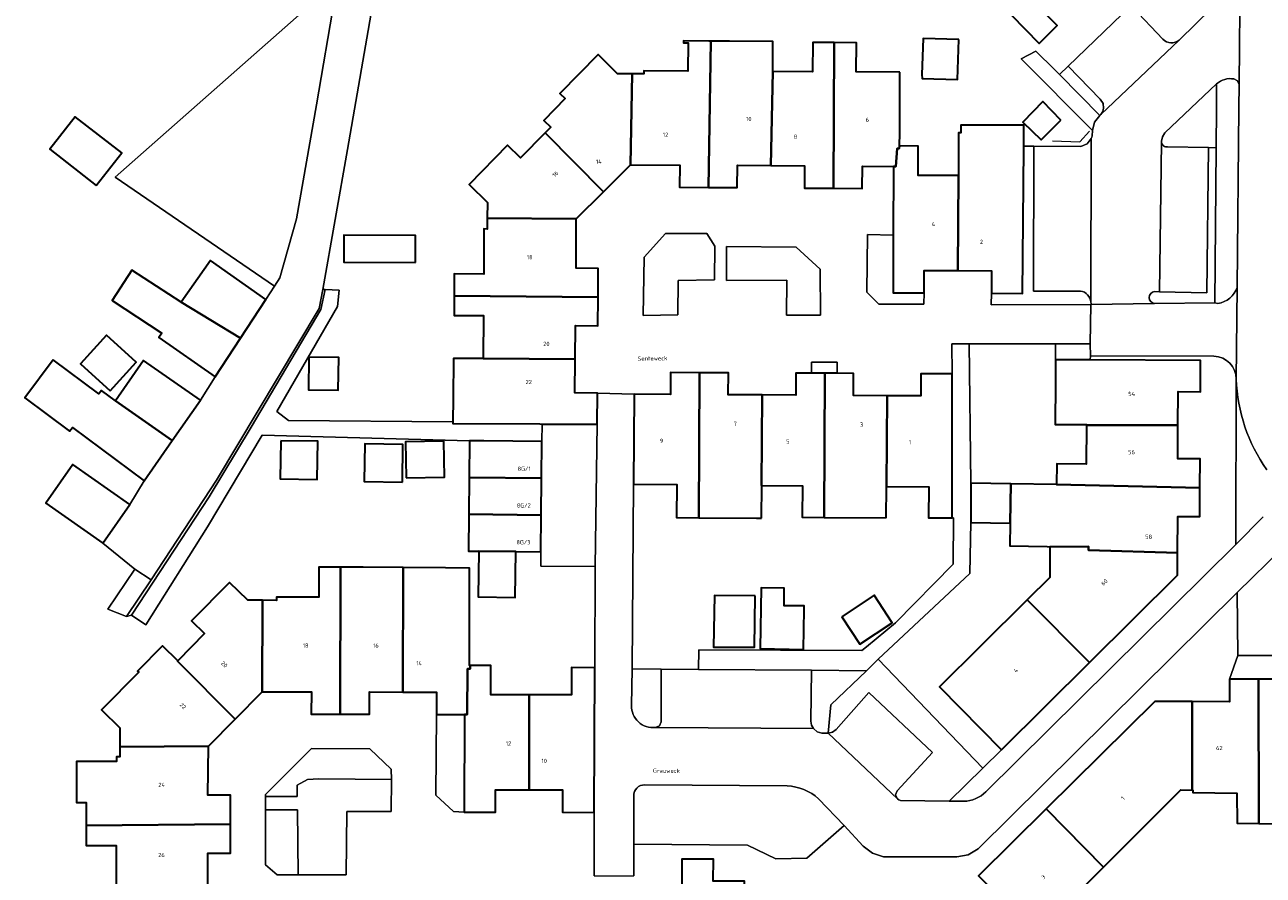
# Model space of a CAD drawing. Header units: metres. Extents: x 197700 to 204338, y 317132 to 325229.
# Tile 724 of 1056: x 203113 to 203220, y 318934 to 319007. Entities that reach past the tile are written whole.
import ezdxf
from ezdxf.enums import TextEntityAlignment as Align

# ---------------------------------------------------------------- set-up
doc = ezdxf.new("R2010")
doc.units = ezdxf.units.M
for name, color, linetype, lineweight in [('B-WE-GR-BEPLANTING_CULTUUR_BODEMBEDEKKER-GV', 90, 'Continuous', 18), ('B-WE-GR-BEPLANTING_CULTUUR_HEESTERS-GV', 90, 'Continuous', 18), ('B-WE-IE-TERREINAFSCHEIDING_KUNSTMATIG_HEKWERK-G', 20, 'IE-TERREINAFSCHEIDING-KUNSTMATIG', 18), ('B-WE-OG-BEBOUWING-GV', 7, 'Continuous', 35), ('B-WE-OG-BEBOUWING-T18', 10, 'Continuous', 18), ('B-WE-OG-TERREIN_CULTUURSCHEIDING-GV', 7, 'Continuous', 18), ('B-WE-OG-TERREIN_ERF-GV', 7, 'Continuous', 18), ('B-WE-OG-TOPOGRAFIE-T18', 10, 'Continuous', 18), ('B-WE-VH-VERHARDING_ASFALT-GV', 252, 'Continuous', 18), ('B-WE-VH-VERHARDING_BETONSTRAATSTEEN-GV', 252, 'Continuous', 18), ('B-WE-VH-VERHARDING_GESLOTEN-GV', 252, 'Continuous', 18), ('B-WE-VH-VERHARDING_OPEN-GV', 252, 'Continuous', 18), ('B-WE-VH-VERHARDING_TEGEL-GV', 252, 'Continuous', 18)]:
    doc.layers.add(name, color=color, linetype=linetype, lineweight=lineweight)
doc.styles.add('NLCS-ISO-M200-T18', font='NLCS-ISO.ttf', dxfattribs={"height": 0.36})
doc.linetypes.add('IE-TERREINAFSCHEIDING-KUNSTMATIG', pattern='A,4,[82,NLCS.SHX,S=0.75,R=90,X=0,Y=0],4,-2', length=10)

msp = doc.modelspace()

# ---------------------------------------------------------------- linework, layer by layer
at = {"layer": 'B-WE-GR-BEPLANTING_CULTUUR_BODEMBEDEKKER-GV'}
for points in [[(203215.585, 318996.595), (203215.612, 319000), (203215.628, 319002.107), (203213.406, 319000), (203211.161, 318997.873), (203210.953, 318997.545), (203210.868, 318997.167), (203210.864, 318997.119), (203210.867, 318997.071)], [(203199.866, 318996.724), (203198.983, 318996.726), (203198.983, 318996.562), (203198.892, 318984.029), (203196.201, 318984.048), (203196.183, 318983.051), (203204.787, 318983.063), (203204.792, 318983.168), (203204.787, 318983.273)], [(203203.872, 318984.235), (203199.839, 318984.226), (203199.866, 318996.724)], [(203211.395, 318996.67), (203214.933, 318996.607), (203215.585, 318996.595)], [(203217.317, 318976.626), (203217.282, 318962.373), (203219.651, 318964.75)]]:
    msp.add_lwpolyline(points, dxfattribs=at)
for points in [[(203210.867, 318997.071, 0.4404159), (203211.395, 318996.67)], [(203204.787, 318983.273, 0.3436448), (203203.872, 318984.235)], [(203219.953, 318968.818, -0.1457405), (203217.317, 318976.626)]]:
    msp.add_lwpolyline(points, format="xyb", dxfattribs=at)
for points in [[(203172.342, 318988.093), (203171.635, 318989.191), (203168.082, 318989.198), (203166.245, 318987.153), (203166.156, 318982.132), (203169.145, 318982.175), (203169.178, 318985.154), (203172.312, 318985.191)], [(203187.729, 318989.051), (203185.503, 318989.119), (203185.441, 318984.135), (203186.495, 318983.103), (203190.376, 318983.101), (203190.38, 318984.082), (203187.706, 318984.089)], [(203179.363, 318988.022), (203173.34, 318988.074), (203173.34, 318985.151), (203178.538, 318985.16), (203178.513, 318982.149), (203181.45, 318982.146), (203181.431, 318986.115)], [(203148.316, 318947.685), (203148.27, 318940.747), (203149.792, 318939.321), (203150.706, 318939.257), (203150.739, 318947.688)], [(203144.429, 318942.078), (203144.414, 318942.969), (203142.563, 318944.745), (203137.516, 318944.748), (203133.568, 318940.788), (203133.568, 318940.609), (203136.29, 318940.619), (203136.304, 318941.611), (203137.171, 318942.075), (203138.152, 318942.151)], [(203136.365, 318933.86), (203136.314, 318939.458), (203133.567, 318939.474), (203133.565, 318934.714), (203134.567, 318933.859)]]:
    msp.add_lwpolyline(points, close=True, dxfattribs=at)
at = {"layer": 'B-WE-GR-BEPLANTING_CULTUUR_HEESTERS-GV'}
for points in [[(203215.585, 318996.595), (203214.933, 318996.607), (203214.782, 318984.07), (203210.711, 318984.171), (203210.272, 318984.182)], [(203210.278, 318983.171), (203215.478, 318983.203), (203215.585, 318996.595)], [(203178.571, 318941.529), (203166.276, 318941.627)], [(203165.337, 318940.671), (203165.339, 318936.492), (203175.145, 318936.419), (203177.584, 318935.244), (203180.283, 318935.308), (203183.483, 318938.105), (203181.288, 318940.43)]]:
    msp.add_lwpolyline(points, dxfattribs=at)
for points in [[(203210.272, 318984.182, 0.9238474), (203210.278, 318983.171)], [(203166.276, 318941.627, 0.4279874), (203165.337, 318940.671)], [(203181.288, 318940.43, 0.1731592), (203178.571, 318941.529)]]:
    msp.add_lwpolyline(points, format="xyb", dxfattribs=at)
for points in [[(203204.71, 318979.686), (203201.74, 318979.686), (203201.733, 318978.305), (203204.715, 318978.29), (203204.735, 318978.648)], [(203182.874, 318977.135), (203182.874, 318978.099), (203180.681, 318978.099), (203180.681, 318977.143), (203181.812, 318977.139)], [(203195.448, 318943.062), (203186.433, 318952.462), (203185.404, 318951.473), (203182.336, 318948.522), (203182.113, 318946.086), (203182.481, 318946.179), (203182.791, 318946.401), (203185.618, 318949.579), (203191.102, 318944.422), (203188.051, 318941.098), (203187.925, 318940.752), (203188.079, 318940.418), (203188.21, 318940.329), (203188.364, 318940.287), (203192.563, 318940.223)]]:
    msp.add_lwpolyline(points, close=True, dxfattribs=at)
at = {"layer": 'B-WE-IE-TERREINAFSCHEIDING_KUNSTMATIG_HEKWERK-G'}
msp.add_lwpolyline([(203201.457, 318997.194), (203203.812, 318997.093), (203204.663, 318998.026)], dxfattribs=at)
at = {"layer": 'B-WE-OG-BEBOUWING-GV'}
for points in [[(203197.896, 319008.054), (203200.315, 319005.604), (203201.869, 319007.138), (203199.45, 319009.588)], [(203165.059, 318995.114), (203169.313, 318995.105), (203169.276, 318993.185), (203171.774, 318993.169), (203172, 319005.802), (203171.805, 319005.803), (203169.624, 319005.815), (203169.623, 319005.662), (203170.021, 319005.66), (203170.007, 319003.214), (203166.197, 319003.235), (203166.196, 319002.973), (203165.2, 319002.979)], [(203177.177, 318995.063), (203177.332, 319003.18), (203177.347, 319005.698), (203177.347, 319005.772), (203173.61, 319005.793), (203172, 319005.802), (203171.774, 318993.169), (203174.272, 318993.153), (203174.285, 318995.083)], [(203177.177, 318995.063), (203180.077, 318995.043), (203180.066, 318993.113), (203182.561, 318993.099), (203182.631, 319005.668), (203180.775, 319005.678), (203180.761, 319003.161), (203177.332, 319003.18)], [(203188.3, 319003.126), (203184.529, 319003.147), (203184.543, 319005.657), (203182.631, 319005.668), (203182.561, 318993.099), (203185.056, 318993.085), (203185.067, 318995.015), (203187.756, 318994.983), (203187.946, 318994.981), (203188.057, 318996.54), (203188.247, 318996.542), (203188.274, 318996.749), (203188.28, 318997.889), (203188.308, 319002.789)], [(203193.375, 319005.942), (203190.296, 319006.035), (203190.201, 319002.917), (203190.209, 319002.58), (203193.27, 319002.487)], [(203165.059, 318995.114), (203165.2, 319002.979), (203163.931, 319002.986), (203162.253, 319004.635), (203158.965, 319001.289), (203159.423, 319000.839), (203157.576, 318998.96), (203158.178, 318998.369), (203157.687, 318997.87), (203162.71, 318992.791)], [(203202.182, 318998.974), (203200.643, 319000.579), (203198.908, 318998.797), (203200.5, 318997.278)], [(203118.961, 318993.332), (203121.157, 318996.15), (203117.143, 318999.278), (203114.947, 318996.46)], [(203160.362, 318990.469), (203162.71, 318992.791), (203157.687, 318997.87), (203155.57, 318995.715), (203154.453, 318996.813), (203151.121, 318993.423), (203152.701, 318991.87), (203152.693, 318990.532)], [(203193.348, 318994.191), (203193.299, 318985.995), (203196.214, 318985.978), (203196.201, 318984.048), (203198.892, 318984.029), (203198.983, 318996.562), (203198.983, 318996.726), (203198.98, 318998.55), (203193.553, 318998.557), (203193.552, 318997.882), (203193.37, 318997.882)], [(203187.756, 318994.983), (203187.729, 318989.051), (203187.706, 318984.089), (203190.38, 318984.082), (203190.385, 318986.012), (203193.299, 318985.995), (203193.348, 318994.191), (203189.875, 318994.211), (203189.889, 318996.74), (203188.274, 318996.749), (203188.247, 318996.542), (203188.057, 318996.54), (203187.946, 318994.981)], [(203162.256, 318983.716), (203162.27, 318986.191), (203160.36, 318986.202), (203160.362, 318990.469), (203152.693, 318990.532), (203152.688, 318989.584), (203152.409, 318989.586), (203152.405, 318988.898), (203152.387, 318985.697), (203149.853, 318985.711), (203149.842, 318983.818)], [(203146.496, 318986.703), (203146.505, 318989.017), (203140.332, 318989.041), (203140.323, 318986.728)], [(203126.281, 318983.261), (203122.035, 318986.037), (203120.32, 318983.414), (203124.613, 318980.607), (203124.366, 318980.23), (203129.223, 318976.824), (203131.408, 318980.166)], [(203131.408, 318980.166), (203133.593, 318983.507), (203128.807, 318986.863), (203126.281, 318983.261)], [(203152.353, 318978.41), (203160.288, 318978.345), (203160.312, 318981.252), (203162.242, 318981.241), (203162.256, 318983.716), (203149.842, 318983.818), (203149.833, 318982.127), (203152.374, 318982.113)], [(203120.159, 318975.616), (203122.401, 318978.082), (203119.834, 318980.417), (203117.592, 318977.952)], [(203137.31, 318978.534), (203137.263, 318975.711), (203139.842, 318975.668), (203139.889, 318978.491)], [(203160.288, 318978.345), (203152.353, 318978.41), (203149.774, 318978.403), (203149.774, 318978.375), (203149.748, 318974.989), (203149.737, 318972.955), (203149.736, 318972.803), (203157.222, 318972.761), (203157.421, 318972.76), (203162.179, 318972.733), (203162.194, 318975.424), (203160.264, 318975.435)], [(203115.242, 318978.297), (203112.787, 318975.006), (203116.643, 318972.129), (203116.899, 318972.472), (203123.091, 318967.853), (203125.516, 318971.332), (203120.614, 318974.762), (203119.418, 318975.654), (203119.192, 318975.351)], [(203125.516, 318971.332), (203127.94, 318974.811), (203123.032, 318978.231), (203120.614, 318974.762)], [(203204.715, 318978.29), (203201.733, 318978.305), (203201.723, 318976.305), (203201.691, 318972.714), (203204.41, 318972.731), (203204.41, 318972.672), (203212.295, 318972.656), (203212.301, 318975.558), (203214.235, 318975.527), (203214.243, 318978.243)], [(203165.372, 318975.327), (203165.311, 318967.561), (203169.04, 318967.532), (203169.018, 318964.682), (203170.943, 318964.668), (203171, 318977.188), (203168.502, 318977.195), (203168.505, 318975.303)], [(203176.372, 318964.627), (203176.398, 318967.446), (203176.372, 318967.446), (203176.408, 318975.264), (203173.491, 318975.281), (203173.497, 318977.181), (203171, 318977.188), (203170.943, 318964.668), (203175.936, 318964.63)], [(203180.681, 318977.143), (203179.332, 318977.148), (203179.325, 318975.248), (203176.408, 318975.264), (203176.372, 318967.446), (203176.398, 318967.446), (203179.902, 318967.414), (203179.878, 318964.72), (203181.755, 318964.703), (203181.812, 318977.139)], [(203187.121, 318964.654), (203187.15, 318967.368), (203187.195, 318975.202), (203184.292, 318975.219), (203184.299, 318977.129), (203182.874, 318977.135), (203181.812, 318977.139), (203181.755, 318964.703)], [(203192.814, 318977.098), (203190.096, 318977.096), (203190.097, 318975.186), (203187.195, 318975.202), (203187.15, 318967.368), (203190.784, 318967.335), (203190.76, 318964.673), (203192.824, 318964.654), (203192.818, 318972.098)], [(203214.193, 318967.259), (203214.199, 318969.75), (203212.289, 318969.755), (203212.295, 318972.656), (203204.41, 318972.672), (203204.382, 318969.304), (203201.833, 318969.325), (203201.819, 318967.527)], [(203134.88, 318971.319), (203134.826, 318968.03), (203138.029, 318967.977), (203138.083, 318971.266)], [(203145.373, 318967.755), (203145.421, 318971.001), (203142.12, 318971.049), (203142.072, 318967.803)], [(203145.688, 318968.105), (203148.992, 318968.162), (203148.938, 318971.284), (203145.634, 318971.227)], [(203157.376, 318968.08), (203157.406, 318971.251), (203152.406, 318971.298), (203151.161, 318971.31), (203151.133, 318968.138)], [(203119.529, 318962.485), (203121.86, 318965.812), (203116.941, 318969.258), (203114.61, 318965.931)], [(203151.105, 318964.967), (203157.347, 318964.908), (203157.376, 318968.08), (203151.133, 318968.138)], [(203197.815, 318964.195), (203197.871, 318967.592), (203194.411, 318967.647), (203194.434, 318965.364), (203194.415, 318964.251)], [(203214.193, 318967.259), (203201.819, 318967.527), (203197.871, 318967.592), (203197.815, 318964.195), (203197.782, 318962.244), (203201.006, 318962.191), (203201.25, 318962.168), (203204.568, 318962.182), (203204.565, 318961.882), (203212.259, 318961.645), (203212.274, 318964.773), (203214.188, 318964.769)], [(203157.347, 318964.908), (203151.105, 318964.967), (203151.077, 318961.796), (203151.973, 318961.787), (203155.172, 318961.757), (203157.317, 318961.737)], [(203151.973, 318961.787), (203151.908, 318957.845), (203155.107, 318957.792), (203155.172, 318961.757)], [(203204.66, 318952.187), (203212.249, 318959.715), (203212.259, 318961.645), (203204.565, 318961.882), (203204.568, 318962.182), (203201.25, 318962.168), (203201.228, 318959.515), (203199.293, 318957.596)], [(203140.024, 318960.403), (203138.173, 318960.406), (203138.168, 318957.823), (203134.505, 318957.83), (203134.504, 318957.544), (203133.287, 318957.546), (203133.282, 318949.637), (203137.514, 318949.647), (203137.512, 318947.717), (203140.016, 318947.715)], [(203140.016, 318947.715), (203142.519, 318947.713), (203142.521, 318949.643), (203145.418, 318949.629), (203145.425, 318960.37), (203141.986, 318960.399), (203140.024, 318960.403)], [(203149.089, 318960.339), (203145.425, 318960.37), (203145.418, 318949.629), (203148.314, 318949.615), (203148.316, 318947.685), (203150.739, 318947.688), (203150.965, 318947.688), (203150.98, 318951.643), (203151.206, 318951.645), (203151.205, 318951.932), (203151.16, 318951.932), (203151.176, 318960.335)], [(203133.282, 318949.637), (203133.287, 318957.546), (203132.024, 318957.549), (203130.452, 318959.094), (203127.183, 318955.77), (203128.298, 318954.674), (203125.988, 318952.325), (203125.954, 318952.29), (203130.956, 318947.304)], [(203180.044, 318956.742), (203180.049, 318957.059), (203178.323, 318957.072), (203178.323, 318958.6), (203176.336, 318958.633), (203176.241, 318953.376), (203179.982, 318953.315)], [(203175.824, 318957.94), (203172.292, 318957.956), (203172.225, 318953.517), (203175.757, 318953.501)], [(203183.282, 318956.13), (203184.844, 318953.763), (203187.646, 318955.614), (203186.084, 318957.98)], [(203199.293, 318957.596), (203195.254, 318953.59), (203191.704, 318950.069), (203197.071, 318944.659), (203204.66, 318952.187)], [(203128.631, 318944.972), (203130.956, 318947.304), (203125.954, 318952.29), (203125.988, 318952.325), (203124.662, 318953.629), (203122.513, 318951.443), (203122.617, 318951.341), (203119.414, 318948.084), (203120.99, 318946.535), (203120.987, 318944.913)], [(203156.304, 318949.386), (203152.996, 318949.392), (203153.001, 318951.929), (203151.205, 318951.932), (203151.206, 318951.645), (203150.98, 318951.643), (203150.965, 318947.688), (203150.739, 318947.688), (203150.706, 318939.257), (203153.403, 318939.265), (203153.398, 318941.195), (203156.298, 318941.192)], [(203156.298, 318941.192), (203159.197, 318941.19), (203159.191, 318939.26), (203161.932, 318939.252), (203161.967, 318951.73), (203159.967, 318951.736), (203159.965, 318949.379), (203156.304, 318949.386)], [(203213.531, 318941.168), (203213.567, 318941.168), (203213.57, 318940.952), (203217.36, 318940.907), (203217.391, 318938.311), (203219.269, 318938.289), (203219.243, 318950.733), (203216.747, 318950.729), (203216.751, 318948.799), (203213.529, 318948.811)], [(203219.269, 318938.289), (203221.163, 318938.266), (203221.132, 318940.865), (203224.658, 318940.823), (203224.656, 318948.78), (203221.747, 318948.788), (203221.743, 318950.738), (203219.243, 318950.733)], [(203200.925, 318939.545), (203205.882, 318934.533), (203212.54, 318941.18), (203213.531, 318941.168), (203213.529, 318948.811), (203210.307, 318948.824)], [(203118.083, 318938.129), (203130.538, 318938.225), (203130.543, 318940.738), (203128.593, 318940.742), (203128.631, 318944.972), (203120.987, 318944.913), (203120.985, 318944.032), (203120.688, 318944.033), (203120.688, 318943.843), (203120.688, 318943.651), (203117.253, 318943.639), (203117.265, 318940.089), (203118.087, 318940.087)], [(203205.882, 318934.533), (203200.925, 318939.545), (203195.079, 318933.763), (203199.993, 318928.79), (203201.109, 318927.66), (203201.115, 318927.666), (203204.874, 318931.419), (203203.82, 318932.474)], [(203130.538, 318938.225), (203118.083, 318938.129), (203118.08, 318936.393), (203120.68, 318936.388), (203120.673, 318932.83), (203128.587, 318932.836), (203128.584, 318935.734), (203130.533, 318935.722)], [(203174.821, 318925.251), (203174.889, 318925.25), (203174.901, 318933.299), (203172.189, 318933.303), (203172.226, 318935.199), (203169.49, 318935.213), (203169.482, 318933.743), (203169.464, 318930.213), (203169.425, 318922.733), (203171.485, 318922.709), (203171.515, 318925.29)]]:
    msp.add_lwpolyline(points, close=True, dxfattribs=at)
at = {"layer": 'B-WE-OG-TERREIN_CULTUURSCHEIDING-GV'}
for points in [[(203134.323, 318984.642), (203134.793, 318985.373), (203136.23, 318990.452), (203137.959, 319000.311), (203139.529, 319009.579), (203138.168, 319009.59), (203120.601, 318994.068)], [(203225.979, 318962.326), (203225.086, 318961.709), (203223.777, 318961.669), (203222.448, 318961.73), (203221.343, 318962.089), (203217.414, 318958.233), (203217.453, 318952.794), (203236.033, 318952.798), (203226.153, 318962.453)]]:
    msp.add_lwpolyline(points, close=True, dxfattribs=at)
at = {"layer": 'B-WE-OG-TERREIN_ERF-GV'}
for points in [[(203120.673, 318932.83), (203120.68, 318936.388), (203118.08, 318936.393), (203118.083, 318938.129), (203118.087, 318940.087), (203117.265, 318940.089), (203117.253, 318943.639), (203120.688, 318943.651), (203120.688, 318943.843), (203120.688, 318944.033), (203120.985, 318944.032), (203120.987, 318944.913), (203120.99, 318946.535), (203119.414, 318948.084), (203122.617, 318951.341), (203122.513, 318951.443), (203124.662, 318953.629), (203125.988, 318952.325), (203128.298, 318954.674), (203127.183, 318955.77), (203130.452, 318959.094), (203132.024, 318957.549), (203133.287, 318957.546), (203134.504, 318957.544), (203134.505, 318957.83), (203138.168, 318957.823), (203138.173, 318960.406), (203140.024, 318960.403), (203141.986, 318960.399), (203145.425, 318960.37), (203149.089, 318960.339), (203151.176, 318960.335), (203151.16, 318951.932), (203151.205, 318951.932), (203153.001, 318951.929), (203152.996, 318949.392), (203156.304, 318949.386), (203159.965, 318949.379), (203159.967, 318951.736), (203161.967, 318951.73), (203162.008, 318960.46), (203157.305, 318960.494), (203157.317, 318961.737), (203155.172, 318961.757), (203155.107, 318957.792), (203151.908, 318957.845), (203151.973, 318961.787), (203151.077, 318961.796), (203151.105, 318964.967), (203151.133, 318968.138), (203151.161, 318971.31), (203133.278, 318971.79), (203128.568, 318963.881), (203123.22, 318955.437), (203121.995, 318956.254), (203121.578, 318956.141), (203119.964, 318956.783), (203122.278, 318960.232), (203119.529, 318962.485), (203114.61, 318965.931), (203116.941, 318969.258), (203121.86, 318965.812), (203123.091, 318967.853), (203116.899, 318972.472), (203116.643, 318972.129), (203112.787, 318975.006), (203115.242, 318978.297), (203119.192, 318975.351), (203119.418, 318975.654), (203120.614, 318974.762), (203123.032, 318978.231), (203127.94, 318974.811), (203129.223, 318976.824), (203124.366, 318980.23), (203124.613, 318980.607), (203120.32, 318983.414), (203122.035, 318986.037), (203126.281, 318983.261), (203128.807, 318986.863), (203133.593, 318983.507), (203134.323, 318984.642), (203120.601, 318994.068), (203138.168, 319009.59)], [(203142.903, 319009.553), (203140.641, 318996.448), (203138.495, 318984.369), (203138.718, 318984.362), (203139.904, 318984.313), (203139.782, 318982.895), (203134.525, 318973.845), (203135.557, 318973.057), (203149.737, 318972.955), (203149.748, 318974.989), (203149.774, 318978.375), (203149.774, 318978.403), (203152.353, 318978.41), (203152.374, 318982.113), (203149.833, 318982.127), (203149.842, 318983.818), (203149.853, 318985.711), (203152.387, 318985.697), (203152.405, 318988.898), (203152.409, 318989.586), (203152.688, 318989.584), (203152.693, 318990.532), (203152.701, 318991.87), (203151.121, 318993.423), (203154.453, 318996.813), (203155.57, 318995.715), (203157.687, 318997.87), (203158.178, 318998.369), (203157.576, 318998.96), (203159.423, 319000.839), (203158.965, 319001.289), (203162.253, 319004.635), (203163.931, 319002.986), (203165.2, 319002.979), (203166.196, 319002.973), (203166.197, 319003.235), (203170.007, 319003.214), (203170.021, 319005.66), (203169.623, 319005.662), (203169.624, 319005.815), (203171.805, 319005.803), (203172, 319005.802), (203173.61, 319005.793), (203177.347, 319005.772), (203177.347, 319005.698), (203177.332, 319003.18), (203180.761, 319003.161), (203180.775, 319005.678), (203182.631, 319005.668), (203184.543, 319005.657), (203184.529, 319003.147), (203188.3, 319003.126), (203188.308, 319002.789), (203188.28, 318997.889), (203188.274, 318996.749), (203189.889, 318996.74), (203189.875, 318994.211), (203193.348, 318994.191), (203193.37, 318997.882), (203193.552, 318997.882), (203193.553, 318998.557), (203198.98, 318998.55), (203198.983, 318996.726), (203199.866, 318996.724), (203203.915, 318996.713), (203204.463, 318996.927), (203204.818, 318997.397), (203204.855, 318997.511), (203204.879, 318997.63), (203204.924, 318998.075), (203198.751, 319004.264), (203200.022, 319004.934), (203201.652, 319003.341), (203202.079, 319002.908), (203202.808, 319003.63), (203208.224, 319008.853)], [(203221.163, 318938.266), (203219.269, 318938.289), (203217.391, 318938.311), (203217.36, 318940.907), (203213.57, 318940.952), (203213.567, 318941.168), (203213.531, 318941.168), (203212.54, 318941.18), (203205.882, 318934.533), (203203.82, 318932.474)]]:
    msp.add_lwpolyline(points, dxfattribs=at)
for points in [[(203197.896, 319008.054), (203199.45, 319009.588), (203201.869, 319007.138), (203200.315, 319005.604)], [(203193.375, 319005.942), (203193.27, 319002.487), (203190.209, 319002.58), (203190.201, 319002.917), (203190.296, 319006.035)], [(203202.182, 318998.974), (203200.5, 318997.278), (203198.908, 318998.797), (203200.643, 319000.579)], [(203118.961, 318993.332), (203114.947, 318996.46), (203117.143, 318999.278), (203121.157, 318996.15)], [(203146.496, 318986.703), (203140.323, 318986.728), (203140.332, 318989.041), (203146.505, 318989.017)], [(203121.995, 318956.254), (203128.702, 318966.47), (203132.308, 318972.486), (203138.334, 318982.653), (203138.718, 318984.362), (203138.495, 318984.369), (203138.201, 318982.714), (203129.329, 318967.919), (203123.695, 318959.317), (203121.578, 318956.141)], [(203120.159, 318975.616), (203117.592, 318977.952), (203119.834, 318980.417), (203122.401, 318978.082)], [(203201.723, 318976.305), (203201.733, 318978.305), (203201.74, 318979.686), (203194.291, 318979.685), (203194.411, 318967.647), (203197.871, 318967.592), (203201.819, 318967.527), (203201.833, 318969.325), (203204.382, 318969.304), (203204.41, 318972.672), (203204.41, 318972.731), (203201.691, 318972.714)], [(203137.31, 318978.534), (203139.889, 318978.491), (203139.842, 318975.668), (203137.263, 318975.711)], [(203134.88, 318971.319), (203138.083, 318971.266), (203138.029, 318967.977), (203134.826, 318968.03)], [(203145.373, 318967.755), (203142.072, 318967.803), (203142.12, 318971.049), (203145.421, 318971.001)], [(203145.688, 318968.105), (203145.634, 318971.227), (203148.938, 318971.284), (203148.992, 318968.162)], [(203187.15, 318967.368), (203187.121, 318964.654), (203181.755, 318964.703), (203179.878, 318964.72), (203179.902, 318967.414), (203176.398, 318967.446), (203176.372, 318964.627), (203175.936, 318964.63), (203170.943, 318964.668), (203169.018, 318964.682), (203169.04, 318967.532), (203165.311, 318967.561), (203165.206, 318951.637), (203167.686, 318951.597), (203170.917, 318951.577), (203170.953, 318953.28), (203185.02, 318953.204), (203185.417, 318953.537), (203187.919, 318955.618), (203192.884, 318960.666), (203192.934, 318964.652), (203192.824, 318964.654), (203190.76, 318964.673), (203190.784, 318967.335)], [(203186.433, 318952.462), (203195.448, 318943.062), (203197.071, 318944.659), (203191.704, 318950.069), (203195.254, 318953.59), (203199.293, 318957.596), (203201.228, 318959.515), (203201.25, 318962.168), (203201.006, 318962.191), (203197.782, 318962.244), (203197.815, 318964.195), (203194.415, 318964.251), (203194.338, 318959.85)], [(203122.278, 318960.232), (203119.964, 318956.783), (203121.578, 318956.141), (203123.695, 318959.317)], [(203179.982, 318953.315), (203176.241, 318953.376), (203176.336, 318958.633), (203178.323, 318958.6), (203178.323, 318957.072), (203180.049, 318957.059), (203180.044, 318956.742)], [(203175.824, 318957.94), (203175.757, 318953.501), (203172.225, 318953.517), (203172.292, 318957.956)], [(203183.282, 318956.13), (203186.084, 318957.98), (203187.646, 318955.614), (203184.844, 318953.763)]]:
    msp.add_lwpolyline(points, close=True, dxfattribs=at)
at = {"layer": 'B-WE-VH-VERHARDING_ASFALT-GV'}
msp.add_lwpolyline([(203223.497, 318976.116), (203223.675, 319000), (203223.756, 319011.054), (203223.677, 319016.988), (203223.396, 319022.916), (203223.049, 319026.68), (203222.639, 319032.898), (203222.481, 319039.129), (203222.418, 319041.309), (203224.517, 319056.525), (203217.724, 319058.688), (203216.417, 319036.326), (203216.73, 319030.406), (203217.058, 319025.923), (203217.32, 319021.436), (203217.524, 319016.62), (203217.652, 319011.803), (203217.57, 319002.042), (203217.553, 319000), (203217.416, 318984.545), (203217.317, 318976.626)], dxfattribs=at)
msp.add_lwpolyline([(203217.317, 318976.626, 0.1457405), (203219.953, 318968.818)], format="xyb", dxfattribs=at)
at = {"layer": 'B-WE-VH-VERHARDING_BETONSTRAATSTEEN-GV'}
for points in [[(203210.996, 319005.954), (203208.369, 319008.714), (203208.224, 319008.853), (203202.808, 319003.63), (203205.59, 319000.786), (203205.826, 319000.427), (203205.878, 319000), (203205.798, 318999.715), (203205.633, 318999.47), (203212.385, 319005.878)], [(203199.866, 318996.724), (203199.839, 318984.226), (203203.872, 318984.235)], [(203204.787, 318983.273), (203204.818, 318997.397), (203204.463, 318996.927), (203203.915, 318996.713), (203199.866, 318996.724)], [(203210.867, 318997.071), (203210.711, 318984.171), (203214.782, 318984.07), (203214.933, 318996.607)], [(203214.933, 318996.607), (203211.395, 318996.67)], [(203215.4, 318978.608), (203204.735, 318978.648), (203204.715, 318978.29), (203214.243, 318978.243), (203214.235, 318975.527), (203212.301, 318975.558), (203212.295, 318972.656)], [(203195.718, 318941.026), (203217.282, 318962.373), (203217.317, 318976.626)], [(203212.295, 318972.656), (203212.289, 318969.755), (203214.199, 318969.75), (203214.193, 318967.259), (203214.188, 318964.769), (203212.274, 318964.773), (203212.259, 318961.645), (203212.249, 318959.715), (203204.66, 318952.187), (203197.071, 318944.659), (203195.448, 318943.062), (203192.563, 318940.223), (203193.801, 318940.209)], [(203195.079, 318933.763), (203200.925, 318939.545), (203210.307, 318948.824), (203213.529, 318948.811), (203216.751, 318948.799), (203216.747, 318950.729), (203217.453, 318952.794), (203217.414, 318958.233), (203195.044, 318936.097), (203194.191, 318935.59), (203193.216, 318935.408), (203186.894, 318935.424), (203185.932, 318935.722), (203185.139, 318936.344), (203183.483, 318938.105), (203180.283, 318935.308), (203177.584, 318935.244), (203175.145, 318936.419), (203165.339, 318936.492), (203165.333, 318933.763)], [(203161.92, 318933.77), (203161.932, 318939.252), (203159.191, 318939.26), (203159.197, 318941.19), (203156.298, 318941.192), (203153.398, 318941.195), (203153.403, 318939.265), (203150.706, 318939.257), (203149.792, 318939.321), (203148.27, 318940.747), (203148.316, 318947.685), (203148.314, 318949.615), (203145.418, 318949.629), (203142.521, 318949.643), (203142.519, 318947.713), (203140.016, 318947.715), (203137.512, 318947.717), (203137.514, 318949.647), (203133.282, 318949.637), (203130.956, 318947.304), (203128.631, 318944.972), (203128.593, 318940.742), (203130.543, 318940.738), (203130.538, 318938.225), (203130.533, 318935.722), (203128.584, 318935.734), (203128.587, 318932.836)], [(203169.482, 318933.743), (203169.49, 318935.213), (203172.226, 318935.199), (203172.189, 318933.303)]]:
    msp.add_lwpolyline(points, dxfattribs=at)
for points in [[(203212.385, 319005.878, -0.3815695), (203210.996, 319005.954)], [(203211.395, 318996.67, -0.4404159), (203210.867, 318997.071)], [(203203.872, 318984.235, -0.3436448), (203204.787, 318983.273)], [(203217.317, 318976.626, 0.4096204), (203215.4, 318978.608)], [(203193.801, 318940.209, 0.1920627), (203195.718, 318941.026)]]:
    msp.add_lwpolyline(points, format="xyb", dxfattribs=at)
for points in [[(203157.406, 318971.251), (203157.376, 318968.08), (203157.347, 318964.908), (203157.317, 318961.737), (203157.305, 318960.494), (203162.008, 318960.46), (203162.179, 318972.733), (203157.421, 318972.76)], [(203170.917, 318951.577), (203167.686, 318951.597), (203167.7, 318947.069), (203167.547, 318946.726), (203167.205, 318946.576), (203180.835, 318946.48), (203180.671, 318946.784), (203180.617, 318947.126), (203180.662, 318951.506)], [(203182.113, 318946.086), (203188.079, 318940.418), (203187.925, 318940.752), (203188.051, 318941.098), (203191.102, 318944.422), (203185.618, 318949.579), (203182.791, 318946.401), (203182.481, 318946.179)], [(203133.567, 318939.474), (203133.568, 318940.609), (203133.568, 318940.788), (203137.516, 318944.748), (203142.563, 318944.745), (203144.414, 318942.969), (203144.429, 318942.078), (203144.411, 318939.322), (203140.573, 318939.325), (203140.514, 318933.863), (203136.365, 318933.86), (203134.567, 318933.859), (203133.565, 318934.714)]]:
    msp.add_lwpolyline(points, close=True, dxfattribs=at)
at = {"layer": 'B-WE-VH-VERHARDING_GESLOTEN-GV'}
msp.add_lwpolyline([(203157.421, 318972.76), (203157.222, 318972.761), (203149.736, 318972.803), (203149.737, 318972.955), (203135.557, 318973.057), (203134.525, 318973.845), (203139.782, 318982.895), (203139.904, 318984.313), (203138.718, 318984.362), (203138.334, 318982.653), (203132.308, 318972.486), (203128.702, 318966.47), (203121.995, 318956.254), (203123.22, 318955.437), (203128.568, 318963.881), (203133.278, 318971.79), (203151.161, 318971.31), (203152.406, 318971.298), (203157.406, 318971.251)], close=True, dxfattribs=at)
at = {"layer": 'B-WE-VH-VERHARDING_OPEN-GV'}
for points in [[(203205.552, 318999.393), (203205.633, 318999.47), (203205.798, 318999.715), (203205.878, 319000), (203205.826, 319000.427), (203205.59, 319000.786), (203202.808, 319003.63), (203202.079, 319002.908)], [(203185.404, 318951.473), (203186.433, 318952.462), (203194.338, 318959.85), (203194.415, 318964.251), (203194.434, 318965.364), (203194.411, 318967.647), (203194.291, 318979.685), (203192.795, 318979.685), (203192.814, 318977.098), (203192.818, 318972.098), (203192.824, 318964.654), (203192.934, 318964.652), (203192.884, 318960.666), (203187.919, 318955.618), (203185.417, 318953.537), (203185.02, 318953.204), (203170.953, 318953.28), (203170.917, 318951.577), (203180.662, 318951.506)]]:
    msp.add_lwpolyline(points, close=True, dxfattribs=at)
at = {"layer": 'B-WE-VH-VERHARDING_TEGEL-GV'}
for points in [[(203217.121, 319002.531), (203217.435, 319002.369), (203217.57, 319002.042), (203217.652, 319011.803), (203217.475, 319011.028), (203217.012, 319010.384), (203215.821, 319009.152), (203215.239, 319008.664), (203212.385, 319005.878), (203205.633, 318999.47), (203205.552, 318999.393), (203205.099, 318998.799), (203204.924, 318998.075), (203204.879, 318997.63), (203204.855, 318997.511), (203204.818, 318997.397), (203204.787, 318983.273), (203204.792, 318983.168), (203204.787, 318983.063), (203210.278, 318983.171)], [(203212.385, 319005.878), (203215.239, 319008.664), (203211.892, 319012.214), (203208.913, 319009.248), (203208.369, 319008.714), (203210.996, 319005.954)], [(203210.272, 318984.182), (203210.711, 318984.171), (203210.867, 318997.071), (203210.864, 318997.119), (203210.868, 318997.167), (203210.953, 318997.545), (203211.161, 318997.873), (203213.406, 319000), (203215.628, 319002.107)], [(203215.628, 319002.107), (203215.612, 319000), (203215.585, 318996.595), (203215.478, 318983.203), (203215.728, 318983.147)], [(203217.416, 318984.545), (203217.553, 319000), (203217.57, 319002.042), (203217.435, 319002.369), (203217.121, 319002.531)], [(203217.317, 318976.626), (203217.416, 318984.545)], [(203215.728, 318983.147), (203215.478, 318983.203), (203210.278, 318983.171), (203204.787, 318983.063), (203204.71, 318979.686), (203204.735, 318978.648), (203215.4, 318978.608)], [(203162.194, 318975.424), (203162.179, 318972.733), (203162.008, 318960.46), (203161.967, 318951.73), (203161.932, 318939.252), (203161.92, 318933.77), (203165.333, 318933.763), (203165.339, 318936.492), (203165.337, 318940.671)], [(203165.143, 318948.474), (203165.206, 318951.637), (203165.311, 318967.561), (203165.372, 318975.327), (203162.194, 318975.424)], [(203219.651, 318964.75), (203217.282, 318962.373), (203195.718, 318941.026)], [(203181.288, 318940.43), (203183.483, 318938.105), (203185.139, 318936.344), (203185.932, 318935.722), (203186.894, 318935.424), (203193.216, 318935.408), (203194.191, 318935.59), (203195.044, 318936.097), (203217.414, 318958.233), (203221.343, 318962.089), (203221.808, 318962.546)], [(203165.206, 318951.637), (203165.143, 318948.474)], [(203167.205, 318946.576), (203167.547, 318946.726), (203167.7, 318947.069), (203167.686, 318951.597), (203165.206, 318951.637)], [(203193.801, 318940.209), (203192.563, 318940.223), (203188.364, 318940.287), (203188.21, 318940.329), (203188.079, 318940.418), (203182.113, 318946.086), (203181.562, 318946.084), (203181.157, 318946.206), (203180.835, 318946.48), (203167.205, 318946.576)], [(203166.276, 318941.627), (203178.571, 318941.529)]]:
    msp.add_lwpolyline(points, dxfattribs=at)
for points in [[(203139.529, 319009.579), (203137.959, 319000.311), (203136.23, 318990.452), (203134.793, 318985.373), (203134.323, 318984.642), (203133.593, 318983.507), (203131.408, 318980.166), (203129.223, 318976.824), (203127.94, 318974.811), (203125.516, 318971.332), (203123.091, 318967.853), (203121.86, 318965.812), (203119.529, 318962.485), (203122.278, 318960.232), (203123.695, 318959.317), (203129.329, 318967.919), (203138.201, 318982.714), (203138.495, 318984.369), (203140.641, 318996.448), (203142.903, 319009.553)], [(203200.022, 319004.934), (203198.751, 319004.264), (203204.924, 318998.075), (203205.099, 318998.799), (203205.552, 318999.393), (203202.079, 319002.908), (203201.652, 319003.341)], [(203162.71, 318992.791), (203160.362, 318990.469), (203160.36, 318986.202), (203162.27, 318986.191), (203162.256, 318983.716), (203162.242, 318981.241), (203160.312, 318981.252), (203160.288, 318978.345), (203160.264, 318975.435), (203162.194, 318975.424), (203165.372, 318975.327), (203168.505, 318975.303), (203168.502, 318977.195), (203171, 318977.188), (203173.497, 318977.181), (203173.491, 318975.281), (203176.408, 318975.264), (203179.325, 318975.248), (203179.332, 318977.148), (203180.681, 318977.143), (203180.681, 318978.099), (203182.874, 318978.099), (203182.874, 318977.135), (203184.299, 318977.129), (203184.292, 318975.219), (203187.195, 318975.202), (203190.097, 318975.186), (203190.096, 318977.096), (203192.814, 318977.098), (203192.795, 318979.685), (203194.291, 318979.685), (203201.74, 318979.686), (203204.71, 318979.686), (203204.787, 318983.063), (203196.183, 318983.051), (203196.201, 318984.048), (203196.214, 318985.978), (203193.299, 318985.995), (203190.385, 318986.012), (203190.38, 318984.082), (203190.376, 318983.101), (203186.495, 318983.103), (203185.441, 318984.135), (203185.503, 318989.119), (203187.729, 318989.051), (203187.756, 318994.983), (203185.067, 318995.015), (203185.056, 318993.085), (203182.561, 318993.099), (203180.066, 318993.113), (203180.077, 318995.043), (203177.177, 318995.063), (203174.285, 318995.083), (203174.272, 318993.153), (203171.774, 318993.169), (203169.276, 318993.185), (203169.313, 318995.105), (203165.059, 318995.114)], [(203172.342, 318988.093), (203172.312, 318985.191), (203169.178, 318985.154), (203169.145, 318982.175), (203166.156, 318982.132), (203166.245, 318987.153), (203168.082, 318989.198), (203171.635, 318989.191)], [(203179.363, 318988.022), (203181.431, 318986.115), (203181.45, 318982.146), (203178.513, 318982.149), (203178.538, 318985.16), (203173.34, 318985.151), (203173.34, 318988.074)], [(203230.052, 318950.725), (203232.549, 318950.727), (203232.569, 318948.76), (203235.636, 318948.765), (203235.617, 318941.302), (203237.833, 318941.299), (203237.812, 318939.367), (203240.732, 318939.355), (203243.632, 318939.343), (203243.629, 318941.282), (203246.34, 318941.287), (203246.339, 318942.328), (203246.08, 318943.337), (203237.72, 318943.371), (203237.746, 318951.115), (203236.033, 318952.798), (203217.453, 318952.794), (203216.747, 318950.729), (203219.243, 318950.733), (203221.743, 318950.738), (203221.747, 318948.788), (203224.656, 318948.78), (203227.556, 318948.773), (203227.555, 318950.723)], [(203180.662, 318951.506), (203180.617, 318947.126), (203180.671, 318946.784), (203180.835, 318946.48), (203181.157, 318946.206), (203181.562, 318946.084), (203182.113, 318946.086), (203182.336, 318948.522), (203185.404, 318951.473)], [(203133.568, 318940.609), (203133.567, 318939.474), (203136.314, 318939.458), (203136.365, 318933.86), (203140.514, 318933.863), (203140.573, 318939.325), (203144.411, 318939.322), (203144.429, 318942.078), (203138.152, 318942.151), (203137.171, 318942.075), (203136.304, 318941.611), (203136.29, 318940.619)]]:
    msp.add_lwpolyline(points, close=True, dxfattribs=at)
for points in [[(203210.996, 319005.954, 0.3815695), (203212.385, 319005.878)], [(203215.628, 319002.107, -0.2331178), (203217.121, 319002.531)], [(203217.121, 319002.531, 0.2331178), (203215.628, 319002.107)], [(203210.278, 318983.171, -0.9238474), (203210.272, 318984.182)], [(203217.416, 318984.545, -0.2632356), (203215.728, 318983.147)], [(203215.728, 318983.147, 0.2632356), (203217.416, 318984.545)], [(203215.4, 318978.608, -0.4096204), (203217.317, 318976.626)], [(203165.143, 318948.474, 0.4590775), (203167.205, 318946.576)], [(203167.205, 318946.576, -0.4590775), (203165.143, 318948.474)], [(203165.337, 318940.671, -0.4279874), (203166.276, 318941.627)], [(203178.571, 318941.529, -0.1731592), (203181.288, 318940.43)], [(203195.718, 318941.026, -0.1920627), (203193.801, 318940.209)]]:
    msp.add_lwpolyline(points, format="xyb", dxfattribs=at)

# ---------------------------------------------------------------- texts
at = {"layer": 'B-WE-OG-BEBOUWING-T18', "style": 'NLCS-ISO-M200-T18'}
for s, rotation, p in [('10', 359.6, (203175.26, 318999.076)), ('6', 359.4, (203185.489, 318999.01)), ('16', 44.6, (203158.576, 318994.328)), ('4', 359.7, (203191.195, 318990.007)), ('22', 359.6, (203156.272, 318976.387)), ('54', 359.9, (203208.301, 318975.356)), ('9', 359.6, (203167.723, 318971.309)), ('5', 359.7, (203178.636, 318971.252)), ('1', 359.7, (203189.16, 318971.191)), ('56', 359.9, (203208.29, 318970.33)), ('60', 44.7, (203205.946, 318959.097)), ('18', 0.1, (203137.019, 318953.646)), ('16', 359.8, (203143.085, 318953.64)), ('20', 315.1, (203130.005, 318952.016)), ('4', 44.7, (203198.298, 318951.51)), ('22', 315.1, (203126.437, 318948.437)), ('62', 359.8, (203215.863, 318944.802)), ('24', 359.5, (203124.601, 318941.624)), ('1', 44.6, (203207.547, 318940.469)), ('3', 44.6, (203200.669, 318933.666))]:
    msp.add_text(s, height=0.36, rotation=rotation, dxfattribs=at).set_placement(p, align=Align.MIDDLE)
for s, p in [('12', (203168.073, 318997.726)), ('8', (203179.292, 318997.546)), ('14', (203162.316, 318995.4)), ('2', (203195.34, 318988.482)), ('18', (203156.36, 318987.152)), ('20', (203157.797, 318979.677)), ('7', (203174.089, 318972.777)), ('3', (203185, 318972.714)), ('8G/1', (203155.875, 318968.903)), ('8G/2', (203155.846, 318965.731)), ('8G/3', (203155.816, 318962.56)), ('58', (203209.763, 318963.027)), ('14', (203146.806, 318952.121)), ('12', (203154.525, 318945.194)), ('10', (203157.607, 318943.691)), ('26', (203124.584, 318935.569))]:
    msp.add_text(s, height=0.36, dxfattribs=at).set_placement(p, align=Align.MIDDLE)
at = {"layer": 'B-WE-OG-TOPOGRAFIE-T18', "style": 'NLCS-ISO-M200-T18'}
for s, rotation, p in [('Senteweck', 0.8, (203166.953, 318978.421)), ('Grauweck', 359.6, (203168.152, 318942.84))]:
    msp.add_text(s, height=0.36, rotation=rotation, dxfattribs=at).set_placement(p, align=Align.MIDDLE)

doc.saveas('drawing.dxf')
